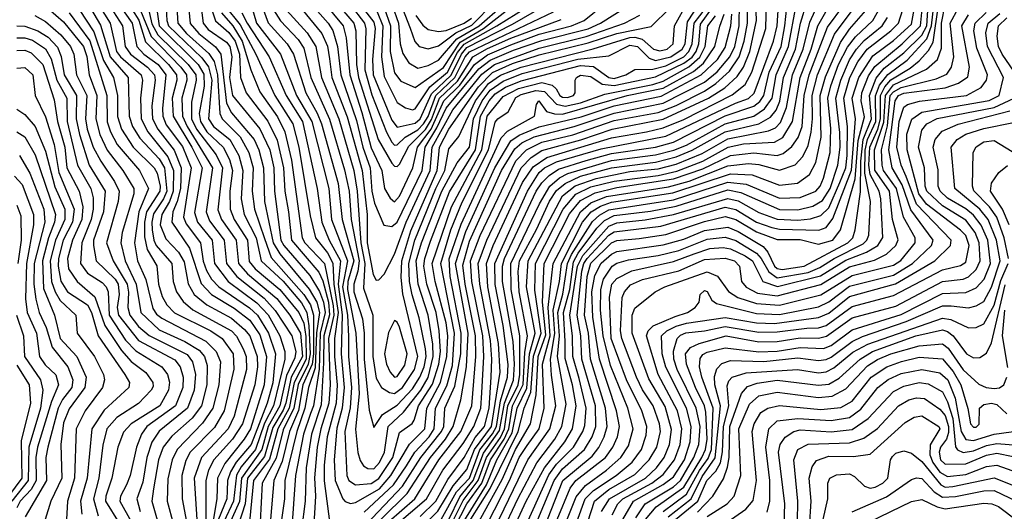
# Model space of a CAD drawing. Extents: x 501367 to 657802, y 482273 to 547541.
# Tile 559 of 656: x 591365 to 595174, y 534896 to 536799. Entities that reach past the tile are written whole.
import ezdxf

# ---------------------------------------------------------------- set-up
doc = ezdxf.new("R2010")
doc.units = 0

msp = doc.modelspace()

# ---------------------------------------------------------------- linework, layer by layer
at = {"layer": '0CON20XD'}
for points in [[(592545, 537035.1), (592735, 536789.6), (592740.3, 536765), (592730.1, 536645), (592733.2, 536585), (592805, 536410), (592825, 536382.7), (592895, 536397.7), (592914.7, 536415), (592957.8, 536512.2), (593035, 536583.8), (593075, 536665), (593095, 536690.4), (593271.7, 536781.7), (593399, 536855)], [(592532.5, 537002.5), (592699.2, 536785), (592703.8, 536763.8), (592700.4, 536605), (592728.2, 536508.2), (592783.8, 536363.8), (592805, 536324.4), (592815, 536313.5), (592825, 536313.7), (592856.2, 536343.8), (592905, 536372.7), (592926.9, 536395), (592945, 536424.4), (592974.6, 536505), (593048.8, 536575), (593089.2, 536655), (593105, 536674), (593430.8, 536829.2)], [(591779.3, 536965), (591873.8, 536733.8), (591988.9, 536615), (592010.6, 536585), (592011.8, 536565), (591992.7, 536495), (591995.6, 536425), (592012.8, 536385), (592111.2, 536225), (592086.7, 536055), (592099.8, 536020.2), (592156.5, 535945), (592165.8, 535855), (592205.4, 535805), (592311.4, 535721.4), (592353.9, 535673.9), (592417.7, 535575), (592433.2, 535515), (592429.6, 535490.4), (592397.9, 535422.1), (592371.8, 535305), (592327.1, 535225), (592302, 535135), (592223.3, 535025), (592215.7, 534934.3), (592176.2, 534845)], [(593369.7, 534865), (593432.6, 535015), (593465, 535060.6), (593549.9, 535135), (593579.8, 535185), (593593.8, 535225), (593592.5, 535305), (593539.7, 535485), (593535.9, 535575), (593521.4, 535655), (593540.2, 535825), (593547.2, 535855), (593560.6, 535875), (593645, 535964.2), (593665, 535977.3), (593845, 535999.7), (594095, 536072.5), (594135, 536064.5), (594215, 536015.7), (594274.4, 535994.4), (594305, 535987.9), (594456.1, 535983.9), (594485.2, 535995), (594511.1, 536028.9), (594583.4, 536216.6), (594598.8, 536415), (594585.3, 536495), (594611.2, 536575), (594665, 536658.8), (594745, 536718), (594815, 536781), (594844.4, 536945)], [(592379.9, 536935), (592533.8, 536745), (592556.3, 536696.3), (592563.5, 536646.5), (592572.5, 536575), (592632.4, 536422.4), (592690.6, 536215), (592709.5, 536045), (592709, 535935), (592732.9, 535812.9), (592745, 535790.4), (592755, 535791.5), (592775, 535813.5), (592815, 535890.7), (592860.7, 536015), (592952.9, 536215), (592960.9, 536305), (593040.6, 536449.4), (593152.5, 536587.5), (593202.1, 536625), (593375, 536688.9), (593556.7, 536733.3), (593705.3, 536785), (593763.9, 536816.1)], [(592915, 534876.4), (592974.7, 534935), (593021.2, 535018.8), (593085, 535104.8), (593127.8, 535182.2), (593163.3, 535225), (593181.9, 535295), (593189.5, 535415), (593192.4, 535485), (593186.9, 535556.9), (593145.4, 535774.6), (593139.2, 535855), (593172.4, 535945), (593305, 536225.4), (593344.1, 536265.9), (593385, 536292.3), (593536.5, 536333.5), (593657.2, 536375), (593855, 536413.8), (594029.5, 536495), (594093.4, 536535), (594141.3, 536578.7), (594165.3, 536614.7), (594189.7, 536675), (594215.1, 536795), (594210.8, 536935)], [(592945, 534859.3), (592983.5, 534896.5), (593042.1, 534995), (593095, 535057.8), (593125, 535135.1), (593190.9, 535225), (593223.6, 535435), (593217.7, 535545), (593176.2, 535765), (593171.1, 535855), (593197.5, 535925), (593311, 536169), (593351.1, 536228.9), (593404.7, 536265.3), (593655, 536341.6), (593790.5, 536365), (593855, 536380.1), (593935, 536412.4), (594121.9, 536508.1), (594172.3, 536547.7), (594197.6, 536595), (594252.3, 536765), (594256, 536925)], [(591605, 536904.3), (591677.5, 536777.4), (591715.3, 536655), (591784.8, 536575), (591789.4, 536425), (591802.1, 536385), (591830.2, 536340.2), (591905, 536260), (591925.7, 536225), (591934.5, 536135), (591921.6, 536105), (591882.9, 536047.1), (591876.2, 536015), (591878.1, 535985), (591884.1, 535945), (591893.2, 535925), (591953.7, 535855), (591959.2, 535785), (591971.9, 535745), (591997.5, 535707.5), (592035.3, 535675.3), (592185, 535594.3), (592204.1, 535574.1), (592230.1, 535525), (592242.1, 535495), (592242.7, 535445), (592195, 535264.1), (592171.6, 535215), (592069.3, 535105), (592040.6, 535025), (592050.2, 534865)], [(591777.4, 536875), (591826.1, 536796.1), (591852.3, 536712.3), (591941.6, 536625), (591971.8, 536585), (591972.7, 536565), (591955.1, 536495), (591958.5, 536425), (592031.7, 536305), (592070.7, 536225), (592042.1, 536052.1), (592053.5, 536015), (592109.4, 535945), (592118.4, 535855), (592172.4, 535785), (592283.3, 535703.3), (592326, 535656), (592371.4, 535575), (592391, 535515), (592391.2, 535485), (592347.8, 535305), (592312.6, 535237.4), (592277.9, 535135), (592221.7, 535068.3), (592203.7, 535036.3), (592192.6, 534935), (592154.6, 534855)], [(592096, 536876), (592123.5, 536793.5), (592175, 536748.7), (592199.3, 536715), (592215.4, 536665), (592219.7, 536575), (592241.5, 536515), (592325.5, 536405.5), (592361.8, 536331.8), (592385.7, 536225.7), (592391, 536135), (592405.7, 536055), (592416.4, 535945), (592522, 535822), (592537.6, 535787.6), (592559.5, 535705), (592563.6, 535656.4), (592541.7, 535575), (592541.1, 535471.1), (592531.8, 535308.2), (592494.1, 535195), (592473, 535065), (592469.1, 534935), (592455.1, 534824.9)], [(593025.8, 534865), (593067.6, 534952.4), (593119.9, 535015), (593159.3, 535120.7), (593221.5, 535208.5), (593240.6, 535315), (593275.8, 535404.2), (593279.3, 535465), (593273.8, 535553.8), (593233.3, 535785), (593233.2, 535845), (593240.4, 535875), (593363.9, 536135), (593385, 536167.2), (593413.9, 536196.1), (593449.9, 536220.1), (593556.4, 536253.6), (593655, 536280.8), (593825, 536304.9), (593894.8, 536325), (594095, 536427.1), (594205, 536464.5), (594228.3, 536481.7), (594243.8, 536505), (594264.9, 536595.1), (594310.5, 536695), (594325.4, 536775), (594336.5, 536885)], [(593185.7, 534984.3), (593294.3, 535205), (593316.9, 535295), (593342.7, 535357.3), (593353.5, 535496.5), (593383.2, 535585), (593358.3, 535751.8), (593361.1, 535855), (593468.2, 536065), (593516.9, 536123.1), (593575, 536152.4), (593665, 536174.1), (593835, 536195.6), (593907.3, 536212.7), (594008.3, 536251.7), (594105.4, 536305.4), (594165, 536318.2), (594285.1, 536324.9), (594317.4, 536342.6), (594355.2, 536405.2), (594384, 536575), (594427.5, 536685), (594453.4, 536775), (594509.5, 536875)], [(593905, 536466.1), (594015, 536521.9), (594058.9, 536551.1), (594110.7, 536599.3), (594148.7, 536655), (594168, 536715), (594180.3, 536785), (594179.3, 536875)], [(591475, 536842.2), (591535, 536790), (591612.9, 536695), (591625, 536655.5), (591633.8, 536585), (591663.4, 536505), (591659.8, 536415), (591674.9, 536354.9), (591704, 536294), (591764.5, 536215), (591807.1, 536145), (591807.6, 536125), (591762, 535975), (591756.8, 535935), (591773.8, 535865), (591815.9, 535775), (591833.8, 535665), (591905, 535599.1), (592003.8, 535553.8), (592059.2, 535519.2), (592080.6, 535495), (592090.9, 535460.9), (592089.3, 535385), (592068.8, 535305), (592033.2, 535256.8), (591953.6, 535186.4), (591920.9, 535145), (591902.4, 535095), (591883.1, 534983.1), (591876.6, 534935), (591902.7, 534845)], [(591595, 536838.5), (591652.1, 536752.1), (591690.3, 536640.3), (591728.1, 536575), (591743.8, 536505), (591743.7, 536423.7), (591759.5, 536375), (591804.9, 536304.9), (591885.5, 536225.5), (591897, 536205), (591908.7, 536155), (591907.5, 536135), (591856.3, 536055), (591848, 536015), (591848.5, 535958.5), (591859, 535909), (591895.6, 535845.6), (591902.9, 535775), (591917, 535727), (591934.8, 535695), (591964.6, 535664.6), (592105.2, 535595), (592148.1, 535565), (592190.7, 535505), (592194.2, 535445.8), (592156.4, 535285), (592119.3, 535220.7), (592025, 535124.8), (592007.5, 535092.5), (591992.9, 535035), (591993.6, 534945), (592011, 534855)], [(591671, 536855), (591715.5, 536785), (591740.2, 536675), (591755, 536654.4), (591835.9, 536585), (591840.2, 536565), (591833.3, 536495), (591835.5, 536415), (591861.1, 536365), (591938.5, 536268.5), (591959.8, 536215), (591959.3, 536135), (591945.1, 536094.9), (591914.9, 536045), (591909.2, 536005), (591930.7, 535950.7), (591979.4, 535899.4), (592001.3, 535861.3)], [(591704.5, 536865), (591763.8, 536775), (591773.3, 536695), (591794.7, 536664.7), (591859.3, 536615), (591886.4, 536585), (591888.9, 536565), (591876, 536465), (591878.9, 536415), (591899.8, 536375), (591963.6, 536293.6), (591990.7, 536225), (591986.9, 536145), (591974.5, 536095.5), (591957.5, 536055), (591953.9, 536015), (592022.1, 535915), (592067.4, 535777.4), (592106.9, 535735), (592195, 535681.8), (592255.3, 535635.3), (592295, 535579.2), (592320.6, 535495), (592311.1, 535385), (592258.1, 535215), (592234, 535175), (592158.6, 535081.4), (592130.1, 535025), (592127.5, 534945), (592111.5, 534845)], [(591743.9, 536865), (591800, 536785), (591818.6, 536695), (591845.7, 536665.7), (591901.4, 536625), (591930.6, 536585), (591917.4, 536455), (591918.7, 536425), (591932, 536392), (591995, 536308), (592028.2, 536225), (591998.8, 536035), (592009, 536009), (592064.6, 535935), (592074.8, 535864.8), (592087.9, 535827.9), (592106.8, 535795), (592135.4, 535765.4), (592255, 535684), (592285.4, 535655.4), (592328.4, 535585), (592354.4, 535505), (592345, 535393.8), (592323.2, 535315), (592260.5, 535155), (592203.1, 535086.9), (592181.5, 535048.5), (592169.5, 535015), (592167.8, 534975), (592166.7, 534945), (592134.4, 534865.6)], [(591861.3, 536851.3), (591877.1, 536782.9), (591900, 536740), (592017.8, 536625), (592046.8, 536585), (592048.2, 536565), (592030.5, 536479.5), (592030.4, 536415), (592049.2, 536375), (592125.1, 536275.1), (592149.6, 536225), (592132.3, 536062.3), (592146.1, 536025), (592202.4, 535945), (592211.7, 535855), (592246.2, 535815), (592359.5, 535719.5), (592409.8, 535655), (592452.2, 535585), (592459.7, 535495), (592415.6, 535415), (592394.6, 535314.6), (592385, 535287.8), (592345, 535220.6), (592312.1, 535107.9), (592246.9, 535025), (592237.1, 534925), (592212.5, 534845)], [(591892.2, 536865), (591905.1, 536775), (592055.6, 536625.6), (592077.9, 536587.9), (592078.6, 536541.4), (592059.7, 536435), (592064.6, 536405), (592089.5, 536365), (592152, 536305), (592177, 536257), (592188.7, 536215), (592178.5, 536135), (592180.1, 536065), (592195.1, 536025), (592247, 535945), (592253.4, 535863.4), (592275.7, 535835), (592371.7, 535755), (592445, 535665.1), (592464, 535624), (592472.8, 535572.8), (592473, 535485), (592427.5, 535395), (592407.4, 535295), (592363.6, 535215), (592331.4, 535098.6), (592270.5, 535015), (592254.3, 534855)], [(591930.9, 536865), (591934.7, 536795), (591941.2, 536775), (592070.4, 536650.4), (592096.1, 536616.1), (592108.4, 536565), (592095.8, 536415), (592115.5, 536385.6), (592177.7, 536335), (592213.1, 536273.1), (592228.9, 536215), (592222.6, 536105), (592233.3, 536045), (592279.7, 535955), (592300, 535865), (592385, 535786.7), (592455, 535702.5), (592475.8, 535665), (592484.1, 535614), (592488.8, 535505), (592481.7, 535465), (592442.7, 535387.3), (592426.4, 535295), (592385, 535211.2), (592358.2, 535101.8), (592303.6, 535005), (592295.5, 534855)], [(591972.2, 536865), (591977.8, 536785), (592011.1, 536745), (592097.4, 536667.4), (592117.2, 536637.2), (592130.1, 536585), (592139.1, 536435), (592148.6, 536415), (592218, 536345), (592251.8, 536285), (592268.3, 536225), (592265.3, 536135), (592273.2, 536065), (592312, 535952), (592338.8, 535878.8), (592465, 535735.3), (592490.1, 535695), (592501.8, 535655), (592501.5, 535505), (592496.3, 535465), (592461.1, 535385), (592443.4, 535286.6), (592409.3, 535205), (592381, 535089), (592347.9, 535015), (592335.3, 534865)], [(592017.5, 536865), (592025, 536783.8), (592058.4, 536745), (592123.3, 536693.3), (592143.8, 536665), (592165.1, 536475.1), (592185, 536438.5), (592272.1, 536335), (592290.6, 536295), (592308.3, 536225), (592312.2, 536095), (592346.4, 535935), (592372.1, 535892.1), (592485.4, 535755.4), (592515, 535704.9), (592525.5, 535665), (592513.6, 535586.4), (592508.4, 535451.6), (592483, 535375), (592468.9, 535295), (592436.9, 535205), (592390.6, 535015), (592389.6, 534945), (592375.7, 534845)], [(592064.5, 536865), (592074.9, 536784.9), (592095, 536760.1), (592165, 536711.9), (592178.5, 536695), (592185.6, 536655), (592176.9, 536575), (592189.2, 536505), (592295, 536375.6), (592332.5, 536295), (592348, 536225), (592350.8, 536135), (592375.8, 535945), (592386.8, 535925), (592488.4, 535808.4), (592525, 535746.8), (592541.1, 535705), (592546.8, 535665), (592527.4, 535585), (592523.4, 535446.6), (592501.8, 535305), (592491, 535275), (592463, 535195), (592432.7, 535035), (592417.2, 534815)], [(592160.7, 536850.7), (592218.3, 536778.3), (592279, 536665), (592352.3, 536505), (592422.1, 536395), (592445.7, 536305), (592489.7, 536039.7), (592510.1, 535955), (592556.1, 535896.1), (592577, 535857), (592580.3, 535775), (592596.9, 535665), (592583.3, 535565), (592583, 535495), (592593.3, 535385), (592589.1, 535315), (592554.7, 535184.7), (592543.1, 535075), (592543.6, 535013.6), (592567, 534837)], [(592225.3, 536825.3), (592245.5, 536785.5), (592329.9, 536655), (592396.5, 536505), (592459.3, 536405), (592516.3, 536145), (592534.1, 536015), (592562.5, 535945), (592606, 535865), (592597.1, 535775), (592613.5, 535656.5), (592609.3, 535505), (592621, 535375), (592613.4, 535295), (592592.3, 535217.7), (592582.5, 535095), (592586, 535016), (592615, 534944.7), (592625, 534933.6), (592645, 534926.6), (592665, 534930.4), (592756.9, 534983.1), (592801.3, 535035), (592873.8, 535156.2), (592932.6, 535215), (592940.7, 535295), (592993.1, 535395), (593017.7, 535495), (593021.3, 535575), (593015.2, 535625), (592972, 535785), (592961.2, 535855), (593035.9, 536074.1), (593153.3, 536295), (593173.2, 536425), (593235, 536501.4), (593295, 536532.7), (593385, 536555.2), (593424.7, 536544.7), (593440.8, 536530.8), (593455.2, 536505), (593465, 536498.5), (593485, 536498), (593508.1, 536505), (593514.7, 536515), (593514.7, 536565), (593519.2, 536575), (593535, 536584.5), (593575, 536578.6), (593618.7, 536548.7), (593665, 536544.5), (593825, 536577.5), (593935, 536629.9), (593966.5, 536653.5), (593981.6, 536675), (593992.1, 536705), (593999.4, 536780.6), (594051.3, 536855)], [(592258.2, 536865), (592281.5, 536785), (592374.1, 536665), (592435.9, 536505), (592495, 536404.7), (592561.6, 536145), (592571.8, 536025), (592633.6, 535865), (592613.7, 535765), (592633, 535655), (592637.1, 535572.9), (592637.9, 535495), (592649.4, 535375), (592643.6, 535296.4), (592622.8, 535205), (592630.3, 535035), (592638.3, 535015), (592665, 534998.3), (592725, 535003.6), (592755, 535023.7), (592809, 535105), (592835, 535201.3), (592883.4, 535236.6), (592891.2, 535248.8), (592908.4, 535305), (592961.8, 535388.2), (592986.2, 535465), (592992.7, 535515), (592988.6, 535595), (592976.4, 535665), (592940.1, 535775), (592929.2, 535845), (592932.4, 535875), (592955, 535942.2), (593027.7, 536132.3), (593128.2, 536295), (593148, 536425), (593181.1, 536485), (593205, 536511.6), (593245, 536537.7), (593305, 536562.6), (593535, 536621.1), (593585, 536618), (593644.8, 536575), (593665, 536571.2), (593710, 536585), (593745, 536606.1), (593815, 536606.6), (593865, 536620.5), (593934.9, 536655), (593953.9, 536675), (593966.6, 536705), (593974.4, 536785), (594018.6, 536841.4)], [(592308.6, 536835), (592326.7, 536786.7), (592400.7, 536705), (592424.6, 536665), (592471.9, 536515), (592516.5, 536436.5), (592533.2, 536395), (592597.9, 536165), (592612.7, 536025), (592657.9, 535865), (592635.2, 535785), (592633.3, 535755), (592665.6, 535585), (592679, 535351), (592664.4, 535214.4), (592673.3, 535123.3), (592682.2, 535092.2), (592695, 535072.6), (592712.5, 535062.5), (592735, 535061.1), (592757.8, 535085), (592776.7, 535125), (592790.9, 535225), (592850, 535280), (592917.3, 535365), (592945, 535414.2), (592965.2, 535494.8), (592963.2, 535543.2), (592945.2, 535655.2), (592906.6, 535775), (592899.6, 535865), (592920.2, 535935), (592998.3, 536135), (593058.2, 536245), (593105.4, 536305), (593120.3, 536415), (593154.4, 536485), (593185, 536526), (593235, 536560.8), (593309.7, 536590.3), (593525, 536646.2), (593645, 536659.1), (593725, 536699.5), (593754.8, 536695), (593800, 536650), (593825, 536640.2), (593884.5, 536655), (593927.6, 536685), (593939.3, 536705), (593949.1, 536790.9), (593997.7, 536865)], [(592347.2, 536837.2), (592374.3, 536794.3), (592442.4, 536722.4), (592465, 536687.9), (592491.6, 536575), (592563.3, 536413.3), (592622.1, 536217.9), (592640.2, 536135), (592648, 536025), (592678.9, 535865), (592674, 535826), (592657.4, 535775), (592657.6, 535745), (592691.6, 535641.6), (592698.1, 535585), (592698.4, 535485), (592717.1, 535287.1), (592735, 535220.8), (592769, 535271), (592825, 535307.1), (592885, 535370.2), (592913.7, 535415), (592929.9, 535455), (592937.7, 535495), (592935.5, 535525.5), (592910.9, 535645), (592883.5, 535733.5), (592873.7, 535785), (592871, 535855), (592893.6, 535945), (592974.7, 536145), (593009.4, 536215), (593025, 536298.7), (593064, 536346), (593129.2, 536485), (593178.6, 536551.4), (593225, 536584), (593304.7, 536614.7), (593583.8, 536686.2), (593725, 536729.5), (593745, 536731.4), (593773.7, 536723.7), (593817.4, 536685), (593841.7, 536678.3), (593870.4, 536685), (593892.6, 536705), (593899, 536775), (593949, 536865)], [(592385, 536849.7), (592478, 536748), (592511.1, 536695), (592532.5, 536575), (592599.6, 536415), (592658.4, 536215), (592670.9, 536135), (592685.6, 535935.6), (592700.4, 535855), (592695, 535760), (592731.8, 535655), (592731, 535495), (592745, 535411.8), (592764.8, 535374.8), (592795.4, 535355.4), (592815, 535352.6), (592846.3, 535375), (592892.7, 535445), (592906.1, 535495), (592847.2, 535737.2), (592841.1, 535801.1), (592843.7, 535865), (592878.4, 535981.6), (592980, 536215), (592985, 536262.5), (592989.1, 536305), (593025, 536374.5), (593140.7, 536539.3), (593195, 536594.5), (593271.6, 536628.4), (593375, 536662.3), (593565, 536709.2), (593675, 536745.5), (593807.7, 536772.3), (593881.4, 536845)], [(592497.2, 536855), (592559.1, 536785), (592576.7, 536756.7), (592595.1, 536695.1), (592608.1, 536585), (592668.7, 536408.7)], [(592541.4, 536865), (592617.3, 536775), (592627.9, 536727.9), (592642.9, 536585), (592689.4, 536439.4), (592725, 536303.3), (592766.5, 536215), (592776.9, 536145), (592798.3, 536108.3), (592815, 536094.3), (592835, 536116.1), (592886.3, 536225), (592904.2, 536305), (592957.1, 536375), (593006.6, 536485), (593068.1, 536545), (593124.8, 536625.2), (593175, 536662.9), (593265, 536701.8), (593375, 536742.3), (593500.3, 536775), (593549.1, 536795), (593622.9, 536855)], [(592587.2, 536867.2), (592658.3, 536785), (592666, 536756), (592668.9, 536625), (592676.1, 536575), (592751.8, 536335), (592805, 536243.5), (592815, 536232), (592825, 536230.2), (592835, 536238.9), (592870.8, 536309.2), (592935, 536373.8), (592957.9, 536412.1), (592989.9, 536495), (593058.8, 536561.2), (593118.2, 536655), (593175, 536687.6), (593265, 536726.9), (593460.6, 536799.4)], [(592668.7, 536408.7), (592692.8, 536305), (592721.1, 536225), (592728.1, 536135), (592738.4, 536088.5), (592773.9, 536003.9), (592805, 535998.4), (592825, 536015.7), (592922.4, 536215), (592934.1, 536305), (592979.6, 536380.4), (593015, 536456.8), (593141.6, 536608.4), (593185, 536642.3), (593275, 536680.5), (593385, 536718.4), (593565, 536763.8), (593612.6, 536785), (593722.8, 536855)], [(592748.7, 536828.7), (592770.4, 536775), (592764.7, 536654.7), (592775, 536579.1), (592825, 536477.5), (592857.4, 536457.4), (592885, 536449.8), (592895, 536453), (592951.8, 536538.2), (593020.5, 536595), (593059, 536671), (593085, 536703.9), (593211.3, 536775), (593323.4, 536845)], [(592775.2, 536844.8), (592800.3, 536775), (592799.1, 536675), (592815, 536592.7), (592840.1, 536560.1), (592895, 536536.7), (593005, 536614.1), (593068.7, 536711.4), (593159.8, 536765), (593288.9, 536865)], [(592793.7, 534856.3), (592893.5, 534945), (592943.1, 535025), (592987.4, 535095), (593071.8, 535205), (593113.9, 535305), (593129.7, 535495), (593128.7, 535575), (593088.1, 535775), (593079.1, 535849.1), (593105, 535942.1), (593229.5, 536215), (593280.9, 536299.1), (593308, 536322), (593355, 536345.7), (593510.5, 536385), (593665, 536437.2), (593854.6, 536475.4), (594015, 536557.4), (594063.3, 536596.8), (594112.5, 536655), (594131.3, 536695), (594149, 536775), (594149.6, 536865)], [(592806.2, 536855), (592831.2, 536785), (592837.6, 536705), (592847.6, 536667.6), (592871.3, 536631.3), (592905, 536611.2), (592945, 536620.9), (592985, 536642.5), (593056, 536724), (593143.3, 536775), (593234.2, 536855)], [(592837.6, 536865), (592876.4, 536766.4), (592894.4, 536714.4), (592911.1, 536695), (592945, 536685.5), (592985, 536696.8), (593052.8, 536747.2), (593115, 536776.8), (593200.7, 536865)], [(592995.6, 534865), (593055, 534971), (593105, 535025), (593145.8, 535134.2), (593195, 535195.8), (593210.2, 535225), (593225.7, 535324.3), (593252.7, 535415), (593254.5, 535464.5), (593235.9, 535615), (593204.5, 535774.5), (593202.9, 535855), (593329.2, 536135), (593375, 536207.4), (593395.1, 536224.9), (593442.1, 536247.9), (593615, 536299), (593865, 536347.9), (594133.8, 536475), (594185, 536493.2), (594206, 536514), (594281, 536715), (594295.3, 536775), (594300.5, 536855)], [(593035, 534845), (593081.5, 534938.5), (593139.3, 535015), (593171, 535105), (593225, 535181.9), (593240.9, 535215), (593254.1, 535305), (593293.1, 535385), (593300, 535425), (593299.9, 535575), (593266, 535755), (593265.1, 535855), (593376.6, 536086.6), (593415.6, 536154.4), (593453.6, 536186.4), (593486.3, 536203.7), (593655, 536253.2), (593825, 536275.6), (593896.4, 536293.6), (593945, 536313.1), (594095, 536395.4), (594205, 536425.1), (594246.7, 536453.3), (594275.8, 536495), (594292, 536585), (594339.6, 536695), (594368.5, 536855)], [(593060.4, 534819.6), (593170.7, 534999.3), (593210.5, 535095), (593270.5, 535199.5), (593289.4, 535295), (593327.1, 535372.9), (593337, 535505), (593358.9, 535585), (593326.3, 535765), (593332, 535865), (593465, 536116.7), (593514.5, 536155.5), (593595.9, 536184.1), (593725, 536210.9), (593835, 536222), (593905, 536239.6), (594005, 536281.3), (594105, 536337.6), (594261.8, 536368.2), (594289.4, 536380.6), (594309, 536401), (594331.3, 536458.7), (594355.2, 536585), (594396.3, 536685), (594421.6, 536788.4), (594457.3, 536865)], [(593141.4, 534855), (593178.2, 534921.8), (593231.3, 535018.7), (593283.2, 535135), (593341.5, 535235), (593363.3, 535346.7), (593371.2, 535495), (593400.7, 535579.3), (593388.4, 535705), (593394.2, 535855), (593492.8, 536047.2), (593535, 536098.7), (593590.9, 536129.1), (593675, 536149.3), (593895, 536182.7), (594008.4, 536221.6), (594115, 536272.9), (594205, 536283.2), (594295, 536272.7), (594319, 536281), (594352, 536308), (594377.1, 536342.9), (594392, 536385), (594399.9, 536505), (594419.1, 536585), (594490.7, 536769.3), (594553, 536855)], [(593174, 534846), (593260.5, 535015), (593297.7, 535105), (593328.6, 535151.4), (593374.3, 535215), (593394, 535295), (593388.3, 535465), (593417.6, 535575), (593409.7, 535685), (593429.4, 535855), (593534.7, 536055), (593575, 536090), (593635.8, 536114.2), (593875, 536151.2), (593955, 536173.4), (594105, 536233.3), (594185, 536241.7), (594225, 536238.3), (594305, 536216.9), (594365, 536236.5), (594395, 536268.6), (594415, 536312.3), (594426.6, 536363.4), (594432.5, 536415), (594430.9, 536505), (594452, 536585), (594517.9, 536742.1), (594608.7, 536865)], [(593201.5, 534828.5), (593331.4, 535095), (593416.4, 535215), (593438.9, 535305), (593423, 535423), (593418.1, 535485), (593435.2, 535584.8), (593428.9, 535675), (593454, 535785), (593461.8, 535855), (593543, 536015), (593575.8, 536055), (593612.7, 536077.3), (593655, 536093), (593891.5, 536128.5), (594115, 536202.3), (594198.3, 536198.3), (594305, 536158.6), (594374.6, 536165.4), (594420.4, 536199.6), (594444.5, 536245.5), (594465.4, 536344.5), (594461.8, 536505), (594482, 536578), (594540, 536710), (594575, 536761.9), (594647.4, 536845)], [(593229.6, 534810.4), (593292.1, 534945), (593366.4, 535083.6), (593435.8, 535175), (593463.2, 535225), (593479.3, 535310.7), (593445.3, 535495.3), (593453, 535575), (593447.3, 535665), (593466.9, 535736.9), (593484.7, 535855), (593499.9, 535890.1), (593581.8, 536018.2), (593608, 536042), (593645, 536062.6), (593895, 536101.9), (594105, 536170.5), (594175, 536162.7), (594305, 536108), (594385, 536109.9), (594445, 536135.5), (594461.8, 536155), (594475, 536185.3), (594500.8, 536285), (594502.9, 536377.1), (594491.8, 536495), (594502.5, 536542.5), (594532.6, 536625), (594567.5, 536692.5), (594598, 536732), (594665, 536794.8), (594699, 536855)], [(593284.5, 534755.5), (593412.7, 535037.3), (593441.7, 535078.3), (593507.8, 535145), (593543.5, 535205), (593551.3, 535228.7), (593556.1, 535295), (593529.6, 535409.6), (593505.1, 535495), (593503.6, 535575), (593493.5, 535655), (593523, 535845), (593543.6, 535886.4), (593645, 535999.9), (593675, 536012.8), (593785, 536023.6), (593895, 536045.1), (594105, 536106.4), (594145, 536097.1), (594225, 536052), (594295, 536026.1), (594375, 536023.1), (594425, 536028), (594465, 536041.2), (594495, 536070.3), (594538, 536168), (594560.7, 536225), (594566.5, 536273.5), (594568.2, 536385), (594553.7, 536495), (594576.9, 536575), (594607.2, 536635), (594644.2, 536685), (594735, 536754.9), (594764.3, 536785), (594781.8, 536838.2)], [(593294.1, 535824.1), (593299.1, 535865), (593365, 535986.8), (593415, 536096.5), (593441.8, 536138.2), (593475, 536164.9), (593535, 536192.9), (593655, 536225.5), (593825, 536247.6), (593905, 536267.6), (593966.8, 536293.2), (594095, 536364.6), (594224.9, 536395.1), (594269.1, 536420.9), (594291.1, 536448.9), (594306.2, 536483.8), (594320.6, 536575), (594366.1, 536685), (594385.3, 536785), (594410.7, 536865)], [(593407.2, 534865), (593466.7, 535015), (593580.1, 535109.9), (593606.3, 535143.7), (593626.6, 535185), (593637.4, 535225), (593631.2, 535295), (593573.6, 535485), (593565.1, 535585), (593550.7, 535655), (593560.5, 535805), (593575, 535855.8), (593655, 535935.7), (593675, 535944.5), (593761.5, 535951.5), (593865, 535966.9), (594015, 536017.6), (594095, 536036.8), (594135, 536025.5), (594215, 535977.1), (594295, 535947.8), (594385, 535947.7), (594455, 535930.3), (594511, 535945), (594540.8, 535985), (594596.7, 536183.3), (594609.4, 536330.6), (594633, 536423), (594620.6, 536485), (594623.2, 536515), (594649, 536581), (594673, 536617), (594779.6, 536705), (594849.8, 536775), (594859.3, 536865)], [(593444.2, 534865), (593494.6, 534985.3), (593517.2, 535015), (593631.7, 535105), (593659.7, 535145), (593678.2, 535185), (593685.6, 535225), (593674.6, 535285), (593608.2, 535485), (593582.7, 535647.3), (593579, 535745), (593590.7, 535809.3), (593615, 535856.1), (593655, 535891.6), (593675, 535901.3), (593855, 535927.7), (593935, 535949.7), (594015, 535982.8), (594105, 535995.9), (594145, 535978.6), (594240.9, 535920.9), (594258.8, 535898.8), (594284.6, 535844.5), (594295.3, 535835.3), (594315, 535831.4), (594400.2, 535845), (594568.6, 535935), (594588.3, 535955), (594596.6, 535985), (594617.4, 536132.6), (594618.8, 536251.2), (594627.9, 536335), (594660.7, 536415), (594653.3, 536505), (594677.9, 536572.1), (594709.6, 536610.4), (594785, 536670.7), (594855, 536738.5), (594874, 536775), (594880.1, 536855)], [(593479.7, 534855), (593517.7, 534952.3), (593553.9, 534996.1), (593634.9, 535055.1), (593690.9, 535105), (593720.5, 535149.5), (593738.1, 535215), (593718.4, 535295), (593650.8, 535460.8), (593622.5, 535575), (593612.7, 535675), (593613.1, 535755), (593623.7, 535795), (593657, 535845), (593675, 535856.1), (593720.9, 535869.1), (593835, 535886), (593915, 535906), (594025, 535949), (594095, 535956.7), (594135, 535943.7), (594215, 535895.1), (594234.2, 535874.2), (594262.8, 535822.8), (594295, 535800.3), (594415, 535820.4), (594460.3, 535839.7), (594515.7, 535874.3), (594628.3, 535931.7), (594642.3, 535945), (594649.9, 535965), (594657, 536095), (594635.1, 536205), (594636.2, 536293.8), (594645.4, 536335), (594676.8, 536405), (594676, 536504), (594691.6, 536545), (594723.4, 536586.5), (594797.8, 536642.2), (594875, 536724.7), (594893.1, 536775), (594902.7, 536865)], [(593521.1, 534855), (593552.9, 534945), (593585, 534977.4), (593673.2, 535035), (593735, 535086.4), (593770.6, 535135), (593789.3, 535190.7), (593791.2, 535225), (593771.6, 535285), (593712.5, 535405), (593654, 535565), (593647.4, 535725), (593656.4, 535775), (593675, 535797.6), (593733.3, 535826.7), (593895, 535862.5), (593975, 535891.9), (594035, 535913), (594087, 535917), (594115, 535912.1), (594172.1, 535885), (594199.7, 535865), (594240.6, 535785), (594296.2, 535766.2), (594462.6, 535807.4), (594561.6, 535868.4), (594640.7, 535899.3), (594685.2, 535925), (594703.8, 535956.2), (594696.5, 536105), (594690.3, 536135), (594655, 536199.2), (594649.7, 536235), (594654.1, 536305.9), (594684.6, 536375.4), (594695, 536415), (594695.2, 536505), (594711.7, 536538.3), (594734.6, 536565.3), (594809.4, 536610.6), (594845, 536639.9), (594881, 536679), (594899, 536711), (594919.8, 536855)], [(593562.5, 534855), (593588.9, 534935), (593645, 534980.6), (593745, 535038.4), (593800.6, 535095), (593830, 535145), (593843.7, 535205), (593840.5, 535235), (593815.4, 535305), (593775, 535366), (593751.2, 535415), (593694.7, 535565), (593688.9, 535595), (593696.5, 535723.5), (593704.5, 535745.5), (593727.7, 535772.3), (593775, 535793.3), (593915, 535827.1), (594015, 535870.5), (594095, 535876.1), (594130.8, 535865), (594150.4, 535845), (594157.7, 535785), (594175, 535763), (594219.9, 535739.9), (594295, 535730.2), (594465, 535774.5), (594575, 535841.6), (594671.5, 535868.5), (594718.9, 535891.1), (594754.5, 535925), (594763, 535947), (594742.1, 536025), (594729.4, 536135), (594673.6, 536216.4), (594672.4, 536295), (594708.5, 536401.5), (594714.3, 536505.7), (594745, 536546), (594873.5, 536606.5), (594915.5, 536644.5), (594931.8, 536688.2), (594931.5, 536785), (594945, 536857)], [(593616.3, 534895), (593646.6, 534945), (593786.2, 535025), (593828.5, 535065), (593858.9, 535105), (593879.2, 535155), (593887.1, 535212.9), (593862, 535302), (593798.6, 535408.6), (593734.4, 535585), (593734.9, 535655.1), (593745, 535682.9), (593823.5, 535745), (593861.1, 535765), (594025, 535822.9), (594065, 535805.8), (594107.5, 535747.4), (594144, 535724), (594215, 535699.8), (594305, 535694.4), (594465, 535734.5), (594585, 535809.3), (594745, 535848.1), (594773.3, 535866.7), (594814.2, 535915.8), (594829.2, 535935), (594828.7, 535955), (594784.3, 536034.3), (594757.3, 536145), (594707.3, 536215), (594701.1, 536235), (594698.5, 536295), (594722, 536388), (594733.2, 536505), (594745, 536519.2), (594775, 536536.7), (594910.6, 536569.4), (594951.6, 536588.4), (594970.3, 536615), (594978.9, 536655), (594964.2, 536785), (594996.5, 536845)], [(591424.5, 536814.5), (591465, 536791), (591525, 536739.9), (591562.5, 536695), (591574.9, 536665), (591585.1, 536585), (591624.7, 536505), (591619.8, 536415), (591626.5, 536375), (591649.6, 536305), (591678.8, 536251.2), (591732.6, 536172.6), (591750.7, 536135), (591746.2, 536095), (591701.1, 535935), (591727.3, 535865), (591780.6, 535775), (591785.8, 535744.2), (591783.7, 535685), (591791.6, 535655), (591825, 535610.9), (591866.6, 535576.6), (592013.2, 535503.2), (592034, 535474), (592045.1, 535425.1), (592040.8, 535365), (592014.6, 535295), (591905, 535206.5), (591876.5, 535163.5), (591857.4, 535105), (591841.4, 535008.6), (591818.2, 534945), (591831.2, 534895)], [(591557.3, 536825), (591636.7, 536716.7), (591702.3, 536505), (591703.8, 536403.8), (591716.1, 536365), (591742.2, 536315), (591828.8, 536215), (591864.3, 536145), (591826.2, 536055), (591810.2, 535935), (591821.5, 535865), (591853.6, 535793.6), (591880.9, 535680.9), (591895, 535659.3), (591915, 535643.7), (592085.2, 535555), (592125.8, 535515), (592142.6, 535475), (592135.8, 535385), (592113.2, 535295), (592072.9, 535237), (591974.5, 535135), (591955.1, 535095), (591938.7, 535021.3), (591936, 534936), (591960.9, 534845)], [(592145.6, 536825.6), (592190.1, 536775), (592226.1, 536715), (592259.6, 536605), (592295, 536519.5), (592363.2, 536423.2), (592391.4, 536365), (592417.1, 536255), (592458, 535955), (592468, 535935), (592544.7, 535854.7), (592578.1, 535691.9), (592580.5, 535655), (592560.6, 535565), (592566.4, 535385), (592561.4, 535315), (592530, 535215), (592515.6, 535145), (592505.8, 535025.8), (592509.2, 534955), (592502.6, 534825)], [(592697.5, 534892.5), (592811.1, 534998.9), (592861.6, 535071.6), (592894.5, 535125.5), (592949.6, 535185), (592969, 535215), (592974.4, 535295), (593017.7, 535382.3), (593039.1, 535460.9), (593047.2, 535585), (592994.1, 535855), (593033.6, 535985), (593077.4, 536092.6), (593179.2, 536295), (593205, 536401.6), (593215, 536415.2), (593255, 536442.3), (593285, 536497.5), (593305, 536509.2), (593362.4, 536525), (593395, 536521.2), (593442.1, 536472.1), (593475, 536464), (593535, 536477.2), (593629, 536511), (593815, 536547.7), (593855, 536561.3), (593954.1, 536615.9), (593996.8, 536653.2), (594017.1, 536695), (594027.2, 536775), (594056.5, 536813.5)], [(592705.5, 534845), (592846.3, 534993.7), (592916.6, 535105), (592997.5, 535205), (593005.8, 535225), (593010.1, 535295), (593048.9, 535381.1), (593072, 535505), (593073.4, 535585), (593030.3, 535805), (593027.3, 535872.7), (593072.8, 536007.2), (593228.1, 536341.9), (593252.5, 536367.5), (593356.2, 536425), (593365, 536470), (593374.2, 536485), (593403.7, 536443.7), (593434, 536434), (593465, 536432.6), (593715.3, 536505), (593855, 536533.3), (593971.6, 536598.4), (594010, 536630), (594054.9, 536695), (594073.8, 536773.8), (594090.5, 536819.5)], [(592764.2, 534865.8), (592864.9, 534965.1), (592954.3, 535105), (593012.5, 535175), (593042.7, 535225), (593072.1, 535327.9), (593093.6, 535455), (593100.1, 535585), (593051.8, 535855), (593090.8, 535979.2), (593202.8, 536225), (593265, 536329.4), (593297.8, 536352.2), (593375, 536384.6), (593537.7, 536422.3), (593665, 536464.8), (593847.3, 536502.7), (594001.7, 536585), (594065.1, 536644.9), (594095, 536690.6), (594116.1, 536775), (594120.5, 536819.5)], [(592897.7, 536815), (592925, 536777.5), (592945, 536761.2), (592985, 536753), (593015, 536756.9), (593085, 536785.2), (593113, 536805)], [(593255.6, 534784.4), (593324.7, 534935), (593394.9, 535065.1), (593474.2, 535165), (593503.3, 535215), (593517.5, 535305), (593503.2, 535385), (593475, 535487.3), (593474.9, 535554.9), (593468.7, 535665), (593493.1, 535755), (593507.9, 535862.1), (593525.5, 535894.5), (593598.3, 535991.7), (593628.2, 536021.8), (593665, 536041.2), (593805, 536057.4), (593905, 536076.6), (594105, 536139.8), (594155, 536130.5), (594305, 536063.5), (594375, 536063), (594433.1, 536076.9), (594470.8, 536099.2), (594500.7, 536145), (594530.5, 536235), (594539, 536305), (594537.7, 536362.3), (594522.8, 536495), (594541.4, 536565), (594575, 536643.4), (594602, 536685), (594631.9, 536718.1), (594701.5, 536775), (594722.7, 536807.3)], [(593657.6, 534882.4), (593679.7, 534925), (593699.1, 534945), (593810.4, 535005), (593855, 535039.1), (593898, 535095), (593920.9, 535155), (593927.1, 535215), (593909.8, 535285), (593834.9, 535425), (593790.3, 535575), (593796.2, 535595), (593815.5, 535614.5), (593900.5, 535649.5), (593949.2, 535665), (593978.5, 535685), (593993.8, 535705), (593997.7, 535735), (594015, 535750.8), (594025, 535746.8), (594043.1, 535713.1), (594060.8, 535700.8), (594215, 535661.6), (594305, 535658.4), (594455, 535687.2), (594495, 535706.9), (594575, 535767.6), (594745, 535810.4), (594819, 535855), (594891.9, 535925), (594899.2, 535945), (594812.5, 536062.5), (594779.1, 536159.1), (594739.9, 536225), (594726.9, 536295), (594737.6, 536372.3), (594751.9, 536485), (594765.1, 536505), (594785, 536514.5), (594945.5, 536534.5), (594997, 536553), (595033.1, 536576.9), (595039.3, 536615), (595010, 536775), (595035, 536816.8)], [(593698.5, 534865), (593739.2, 534935), (593855, 534999.4), (593895, 535029.9), (593937.3, 535095), (593959.3, 535165), (593962.6, 535225), (593944.7, 535295), (593864.3, 535454.3), (593851.3, 535505), (593848.7, 535575), (593868.9, 535595), (593905, 535612.3), (593945, 535624), (594095, 535645.8), (594215, 535625.3), (594285, 535623.4), (594455, 535646.1), (594495, 535662.9), (594575, 535727.2), (594752.9, 535777.1), (594904.8, 535865), (594965.6, 535924.4), (594968.5, 535945), (594834.5, 536084.5), (594795, 536191.2), (594775.7, 536235), (594758.7, 536305), (594767.3, 536405), (594785, 536460.2), (594799.2, 536470.8), (594846.7, 536483.3), (595028.2, 536505), (595084.3, 536535.7), (595105.6, 536564.4), (595109, 536585), (595068.5, 536688.5), (595056.7, 536755), (595061.4, 536785), (595104.2, 536825.8)], [(593748.6, 534871.4), (593785.1, 534925), (593895, 534991.2), (593921.8, 535015), (593973.7, 535105), (593992, 535155), (593997.5, 535225), (593982.3, 535295), (593909.2, 535445), (593895.7, 535485), (593894.5, 535515.5), (593909.1, 535565), (593921.7, 535578.2), (593942.7, 535587.3), (594015, 535594.7), (594095, 535611.6), (594225, 535588.9), (594295, 535590.1), (594410, 535605), (594455, 535606.7), (594485, 535615.7), (594585, 535689.2), (594745, 535730.9), (594935, 535830.9), (595005, 535847.4), (595025, 535860.5), (595037.6, 535925), (595025, 535963), (595004.7, 535984.7), (594873.7, 536085), (594843.3, 536125), (594798.9, 536295), (594797.3, 536355), (594816.9, 536413.1), (594855, 536440.7), (595115, 536485.5), (595154.5, 536505), (595171.6, 536575), (595108.6, 536695), (595102.7, 536747.3), (595111.5, 536785), (595157.2, 536822.8)], [(595228.2, 536575), (595166, 536665), (595151.8, 536695), (595147.1, 536735), (595152.2, 536775), (595184.3, 536805.7)], [(591355, 536774.2), (591385, 536774), (591435.7, 536755.7), (591475, 536730.6), (591512, 536692), (591526.5, 536656.5), (591537.5, 536585), (591585.7, 536505), (591583.3, 536415), (591596.3, 536353.7), (591634.1, 536235), (591696.4, 536135), (591690.2, 536055), (591651.5, 535945), (591650.5, 535925), (591661.1, 535865), (591734.9, 535795), (591746.2, 535775), (591750.4, 535735), (591742.6, 535685), (591748, 535655), (591825, 535557.6), (591965, 535483), (591986.6, 535455), (591997.4, 535415), (591996.8, 535375), (591968.7, 535305), (591857.9, 535225), (591836.1, 535195), (591817.3, 535145), (591793, 535035), (591778.9, 534998.9), (591755.6, 534955), (591753.2, 534935), (591796.4, 534856.4)], [(591355, 536728.4), (591385, 536728.9), (591415, 536719.2), (591465, 536686.1), (591487, 536647), (591509.2, 536565)], [(591355, 536679), (591385, 536680.8), (591410.1, 536670.1), (591455, 536624.8), (591498.3, 536488.3), (591511.6, 536405), (591539.8, 536305), (591547.9, 536225), (591595.6, 536135), (591610, 536075), (591605.9, 536025), (591569.8, 535945), (591551, 535875), (591554.1, 535835), (591587.3, 535785), (591656.1, 535726.1), (591694.9, 535614.9), (591759, 535519), (591796.3, 535476.3), (591852.9, 535432.9), (591880.2, 535395), (591881.4, 535378.6), (591874.3, 535365), (591825, 535313.6), (591740.8, 535259.2), (591703, 535215), (591687.4, 535152.6), (591672.1, 535025), (591650.7, 534945), (591668.8, 534878.8)], [(591355, 536611.3), (591385, 536613.3), (591416.3, 536585), (591424.8, 536505), (591465, 536423.2), (591498.3, 536315), (591517.4, 536207.4), (591576.1, 536065), (591570.3, 536015), (591534, 535945), (591515.8, 535875), (591514, 535845), (591525, 535787.2), (591550.6, 535745), (591628, 535695), (591642.9, 535665), (591668.4, 535575), (591772, 535425), (591790, 535395), (591787.6, 535375), (591692.3, 535287.7), (591644.2, 535215), (591626.7, 535025), (591601.3, 534935), (591605.4, 534885.4)], [(591509.2, 536565), (591548.4, 536495), (591549.6, 536405), (591588.9, 536235), (591640.1, 536145), (591649.2, 536109.1), (591649.8, 536065), (591641.8, 536025), (591605.3, 535935), (591601.3, 535855), (591628, 535818), (591685, 535781.9), (591700.5, 535765), (591707.1, 535745), (591711.7, 535655), (591775, 535558.7), (591815, 535516.6), (591915.5, 535455.5), (591936.7, 535425), (591945.4, 535395.4), (591941, 535365), (591907.4, 535305), (591796.5, 535235), (591767.5, 535202.5), (591745.5, 535145), (591722.2, 535025), (591698.3, 534955), (591697.1, 534935), (591750.1, 534850.1)], [(593786, 534864), (593827, 534913), (593935, 534990.2), (594003.9, 535105), (594018.1, 535135), (594024.5, 535175.5), (594020.2, 535280.2), (594014.7, 535305), (593979.6, 535375), (593944.2, 535465.8), (593940.3, 535505), (593960.4, 535529.6), (593994.3, 535545.7), (594098.8, 535575), (594225, 535552), (594295, 535553.6), (594385, 535568.1), (594455, 535566.4), (594486.5, 535573.5), (594585, 535644.4), (594755, 535689.7), (594935, 535785.6), (595015, 535794.1), (595036.1, 535803.9), (595065, 535831.3), (595080.9, 535865), (595077.5, 535935), (595061.3, 535975), (595025, 536022.9), (594935, 536078.2), (594874, 536135), (594868.1, 536155), (594865.6, 536225), (594842, 536305), (594855, 536371.3), (594874.9, 536395.1), (594914.1, 536415.9), (595135, 536459), (595212.5, 536495)], [(591355, 536451.8), (591385, 536431.1), (591425, 536385.8), (591465, 536290.3), (591502, 536152), (591540.2, 536065), (591540.4, 536025), (591504.1, 535945.9), (591483.5, 535865), (591488.8, 535785), (591502.4, 535745), (591522.1, 535712.1), (591582.8, 535655), (591587.6, 535585), (591655.2, 535495), (591689.5, 535425), (591692.9, 535405), (591686.4, 535375), (591618.3, 535285), (591583.3, 535215), (591577.8, 535025), (591549.9, 534935), (591546.5, 534865)], [(592815, 534839), (592939.3, 534945), (593002.1, 535055), (593081.2, 535158.8), (593122.5, 535225), (593149.2, 535295), (593152.7, 535355), (593161.2, 535495), (593156.6, 535575), (593114.2, 535785), (593109, 535865), (593147.1, 535962.9), (593285, 536252.1), (593325.7, 536295), (593384.9, 536325.1), (593505, 536353.6), (593665, 536408.1), (593835, 536439), (593905, 536466.1)], [(593854, 534895), (593945, 534962.9), (593995.4, 535054.6), (594029.2, 535100.8), (594041.4, 535135), (594047.5, 535295), (594003.5, 535415), (593994.6, 535455.4), (593997.7, 535487.7), (594007.4, 535502.6), (594025, 535512.6), (594095, 535529.1), (594225, 535513.9), (594295, 535516.5), (594385, 535529.9), (594475, 535526.4), (594505, 535538.2), (594585, 535598.1), (594775, 535657.5), (594935, 535738.9), (595025, 535742.3), (595065, 535761), (595095.9, 535794.1), (595121.3, 535855), (595110.8, 535945), (595084.1, 536004.1), (595055, 536042.2), (595025, 536067.3), (594955, 536107.8), (594925.4, 536135), (594918.6, 536155), (594917.8, 536217.8), (594898.9, 536305), (594906.6, 536335), (594933.3, 536366.7), (594995.6, 536394.4), (595195, 536445.7)], [(593873.5, 534875), (593963, 534945), (594005, 535031.4), (594056.3, 535103.7), (594076.6, 535305), (594054.2, 535385), (594052.5, 535417.5), (594061.9, 535448.1), (594081.5, 535468.5), (594115, 535479.3), (594243.6, 535476.4), (594375, 535489.9), (594455, 535479.6), (594485, 535484.2), (594505, 535493), (594585, 535553.4), (594625, 535572.3), (594795, 535630.9), (594935, 535691.2), (594969, 535691), (595035, 535684.2), (595065, 535691.6), (595095, 535708.5), (595125, 535763.3), (595158.1, 535865), (595144.4, 535945), (595111.6, 536025), (595080, 536065), (594982.4, 536145), (594968.5, 536305), (594991.4, 536335), (595024.9, 536355.1), (595095, 536377.9), (595209.2, 536400.8)], [(591355, 536365.2), (591385, 536345.2), (591425.4, 536275), (591503.9, 536045), (591500.5, 536015), (591477.3, 535955), (591453.1, 535865), (591458.1, 535758.1), (591500.7, 535655), (591521.7, 535565), (591586.2, 535495), (591622.8, 535415), (591617.4, 535375), (591557, 535293), (591535, 535238), (591524.9, 535154.9), (591527.9, 535025), (591485.9, 534935), (591464, 534865)], [(595190.2, 535875), (595174.1, 535955), (595145, 536033.8), (595116.9, 536075), (595056.8, 536136.8), (595050.5, 536155), (595054.2, 536285), (595065, 536306.2), (595095, 536325.5), (595135, 536330.7), (595205, 536288.7)], [(591365, 536272.8), (591405, 536204.7), (591458.9, 536065), (591462.9, 536015), (591421.7, 535855), (591420.8, 535775), (591427.7, 535717.7), (591441.2, 535665), (591467.3, 535607.3), (591491.2, 535531.2), (591551.3, 535455), (591571.1, 535405), (591567.2, 535375), (591531.2, 535328.8), (591514.8, 535295.2), (591474.9, 535145), (591466.2, 535105), (591468.6, 535015), (591387, 534875)], [(595192.3, 536005), (595167, 536065), (595121.2, 536135), (595124.6, 536165.4), (595152.6, 536207.4), (595186, 536234)], [(591345, 536193.6), (591375, 536161), (591419.1, 536045), (591419.5, 536005), (591391.7, 535855), (591388, 535718), (591394, 535665), (591430.7, 535585), (591436.5, 535535), (591442.4, 535495), (591463.6, 535463.6), (591504.9, 535424.9), (591516.1, 535385), (591488.5, 535321.5), (591434.7, 535145), (591428.4, 535105), (591429.1, 535015), (591409.3, 534980.7), (591367.5, 534935), (591355, 534910)], [(591355, 536081.3), (591369.7, 536039.7), (591371.8, 535945), (591358, 535855)], [(592001.3, 535861.3), (592016.8, 535776.8), (592040.6, 535735), (592088.8, 535695), (592185, 535643.1), (592235, 535600.3), (592255.8, 535575), (592284.5, 535495), (592285.6, 535455), (592274.4, 535385.6), (592227.7, 535235), (592189.1, 535175), (592116.2, 535095), (592096.3, 535055), (592085.5, 535015), (592084.9, 534855.1)], [(593902.1, 534865), (593988.7, 534935), (594023.4, 535015), (594058.2, 535051.8), (594075.8, 535084.2), (594083.9, 535126.1), (594087.7, 535225), (594108.9, 535305), (594101.7, 535381.7), (594108.6, 535401.4), (594121.2, 535415), (594175, 535432.5), (594374.6, 535444.6), (594455, 535432.2), (594485, 535436.4), (594515, 535450.9), (594588.2, 535511.8), (594646.7, 535543.3), (594935, 535643.6), (594967.9, 535637.9), (595035, 535606.1), (595065, 535608.1), (595095, 535621.1), (595135, 535693.8), (595160.9, 535789.1), (595188.7, 535855)], [(593049.3, 534835), (593095.7, 534925), (593153.5, 535005), (593187.2, 535095), (593239.5, 535175), (593257.5, 535215), (593272.3, 535305), (593312.8, 535387.2), (593319.7, 535510.3), (593329.5, 535575), (593298, 535745), (593294.1, 535824.1)], [(593987.5, 534892.5), (594046.7, 534955), (594088, 535022), (594103.3, 535066.7), (594110.3, 535105), (594113, 535225), (594158.1, 535351.9), (594181.3, 535378.7), (594217.6, 535392.4), (594295, 535403.1), (594455, 535383.9), (594495, 535388.2), (594535, 535411.1), (594616.7, 535485), (594663.7, 535515), (594832.2, 535575), (594935, 535598.4), (594955, 535592.2), (594976.9, 535575), (595027.3, 535505), (595055, 535489.7), (595079.1, 535490.9), (595105, 535508.2), (595125, 535547.8), (595177.8, 535772.2)], [(591352.9, 535655), (591379.9, 535575), (591384.6, 535495), (591446.4, 535405), (591454.9, 535365), (591445.9, 535295), (591401.3, 535145), (591398.7, 535015), (591335, 534935.1)], [(595187.2, 535452.8), (595167.5, 535575), (595176.2, 535675)], [(592815, 535415.2), (592825, 535417.3), (592855, 535461.2), (592864.2, 535505), (592835, 535608.2), (592825, 535628.5), (592815, 535634.6), (592791.9, 535588.1), (592776.7, 535505), (592784.6, 535465), (592798.3, 535435), (592815, 535415.2)], [(594025, 534876.5), (594102, 534925), (594129.1, 534955), (594154.8, 535035), (594147, 535215), (594188.7, 535311.3), (594225, 535342.6), (594295, 535357.2), (594455, 535336.3), (594508.8, 535341.2), (594560.5, 535370.5), (594645, 535458.8), (594683.5, 535483.5), (594735, 535505.1), (594845, 535536.2), (594935, 535544), (594957.1, 535527.1), (595015, 535444.2), (595075, 535388.4), (595104.4, 535375), (595135, 535371.2), (595155.7, 535374.3), (595172.3, 535385), (595183.8, 535415)], [(591355, 535461.3), (591401.8, 535385), (591406.7, 535315), (591371.5, 535168.5), (591374.1, 535025), (591322.3, 534955)], [(594089.4, 534845), (594174.9, 534905.1), (594202.3, 534937.7), (594215.9, 535015), (594199.3, 535205), (594206.3, 535235), (594231.7, 535278.3), (594259.1, 535295), (594305, 535306.2), (594465, 535289.8), (594542.3, 535297.7), (594585, 535321.9), (594659.2, 535415), (594720.3, 535455), (594776.4, 535476.4), (594845, 535492.3), (594935, 535486.3), (594976.8, 535436.8), (595006.1, 535385), (595033.6, 535293.6), (595043.6, 535235), (595055, 535221.4), (595065, 535221.4), (595076.4, 535233.6), (595078.8, 535295), (595095, 535309.6), (595125, 535314.1), (595145, 535309.8), (595183.9, 535273.9)], [(594257.3, 534892.7), (594267.7, 534935), (594266.8, 535015), (594251.2, 535145), (594263.2, 535215), (594295, 535246.4), (594375, 535255.7), (594505, 535247.5), (594575, 535259.5), (594618.9, 535291.1), (594685.1, 535374.9), (594725, 535406.5), (594775, 535429.9), (594854.9, 535444.9), (594925, 535432.6), (594955.3, 535405.3), (594983.7, 535333.7), (595007.6, 535205), (595025, 535174.1), (595055, 535170), (595135, 535195.1), (595266.9, 535213.1)], [(594322.9, 534847.1), (594324.9, 534925.1), (594301.3, 535125), (594307.6, 535155), (594326.9, 535183.1), (594360, 535205), (594385, 535211.6), (594505, 535203.6), (594585, 535213.1), (594647.4, 535255), (594745, 535359.5), (594785, 535380.6), (594845, 535394.1), (594879, 535389), (594935, 535358.7), (594955, 535319.3), (594974.9, 535255), (594985.9, 535145.9), (594993.5, 535133.5), (595015, 535123.8), (595055, 535130.2), (595105, 535150.8), (595145, 535158.7), (595305, 535145.6)], [(594374.1, 534855), (594374.9, 534935), (594360.6, 535095), (594375.2, 535135), (594415, 535155.7), (594575, 535160.6), (594630.9, 535179.1), (594683.5, 535216.5), (594764.3, 535305), (594805, 535328), (594835, 535335.1), (594865, 535333.2), (594925, 535291.8), (594945, 535266.8), (594958.7, 535225), (594958.2, 535201.8), (594950.5, 535175), (594927.4, 535145), (594922.3, 535125), (594927.9, 535095), (594945, 535078.6), (595025, 535079.4), (595105, 535112.9), (595145, 535120.8), (595208.7, 535108.7)], [(594420.6, 534835), (594427.2, 534935), (594419, 535025), (594431.3, 535068.7), (594447.3, 535092.7), (594495, 535110), (594591.4, 535108.6), (594655, 535117.9), (594790.1, 535239.9), (594825, 535260.4), (594855, 535265.6), (594921.4, 535225), (594924.2, 535215), (594887, 535153), (594886, 535115), (594897.6, 535085), (594925, 535047.6), (594955, 535030.9), (595025, 535038.2), (595105, 535069.4), (595145, 535075.4), (595305, 535017.7)], [(594473.4, 534865), (594492, 534945), (594491.7, 535005), (594499.2, 535025), (594525, 535037), (594575, 535040.7), (594595, 535031), (594633.2, 534993.2), (594655, 534985.8), (594675, 534989.6), (594704.7, 535005.3), (594723.2, 535025), (594733.9, 535095), (594741.1, 535108.9), (594755, 535121.3), (594785, 535130.3), (594815, 535120.7), (594855, 535088.4), (594928.1, 534998.1), (594945, 534990), (594975, 534991.6), (595135, 535026.1), (595285, 534966.6)], [(594585, 534894.8), (594718.3, 534951.7), (594815, 535019.3), (594834.8, 535025.2), (594855, 535023), (594902.2, 534972.2), (594935, 534951.5), (594985, 534952.9), (595095, 534975.6), (595135, 534976.9), (595250.8, 534920.8)], [(593073.8, 534806.1), (593185.7, 534984.3)], [(594653.3, 534855), (594815, 534934.8), (594855, 534942.4), (594914.2, 534914.2), (594945, 534906.4), (595095, 534927.5), (595125.6, 534925.6), (595151.6, 534915), (595225, 534859.6)]]:
    msp.add_lwpolyline(points, dxfattribs=at)

doc.saveas('drawing.dxf')
